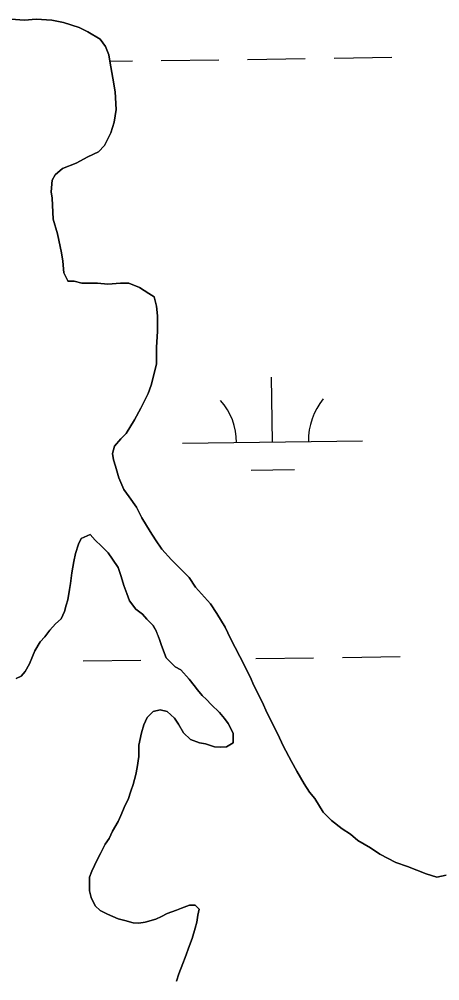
# Model space of a CAD drawing. Extents: x 3767014 to 3805179, y 361544 to 387384.
# Drawn here: x 3773131 to 3773365, y 379893 to 380427 of the extents above; entities that cross this region are included whole.
import ezdxf

# ---------------------------------------------------------------- set-up
doc = ezdxf.new("R2010")
doc.units = 0
doc.layers.add('V-TOPO-SHOR', color=7, linetype='Continuous')
doc.layers.add('V-WETL-SWMP', color=7, linetype='Continuous')

msp = doc.modelspace()

# ---------------------------------------------------------------- linework, layer by layer
at = {"layer": 'V-TOPO-SHOR'}
for points in [[(3773126.641, 380427.005), (3773134.233, 380426.429), (3773140.656, 380427.021), (3773149.417, 380426.448), (3773155.842, 380425.286), (3773164.605, 380422.378), (3773169.278, 380420.048), (3773176.291, 380415.968), (3773179.215, 380411.884), (3773180.973, 380407.215), (3773181.56, 380403.713), (3773183.326, 380394.372), (3773184.501, 380386.78), (3773185.097, 380376.853), (3773183.938, 380369.845), (3773182.193, 380364.002), (3773178.697, 380356.992), (3773175.199, 380353.484), (3773169.362, 380350.557), (3773162.944, 380347.045), (3773155.354, 380344.116), (3773151.272, 380340.608), (3773149.523, 380337.685), (3773148.948, 380331.261), (3773149.536, 380327.759), (3773150.134, 380316.081), (3773152.481, 380307.907), (3773154.828, 380297.399), (3773155.418, 380292.728), (3773156.009, 380286.305), (3773158.35, 380281.636), (3773161.854, 380281.64), (3773165.944, 380280.477), (3773174.704, 380280.489), (3773180.544, 380279.911), (3773187.551, 380280.503), (3773192.222, 380280.509), (3773198.065, 380278.181), (3773203.324, 380274.683), (3773206.247, 380272.934), (3773207.42, 380267.681), (3773208.01, 380262.425), (3773208.023, 380253.666), (3773207.447, 380244.907), (3773207.459, 380235.562), (3773204.553, 380223.88)], [(3773204.553, 380223.88), (3773202.808, 380219.206), (3773198.731, 380211.025), (3773195.235, 380204.598), (3773190.572, 380197), (3773187.655, 380194.078), (3773184.155, 380189.986), (3773182.994, 380185.896), (3773183.582, 380182.394), (3773184.753, 380178.892), (3773186.512, 380172.469), (3773189.441, 380166.049), (3773192.366, 380161.965), (3773196.462, 380156.13), (3773199.386, 380150.293), (3773204.068, 380142.708), (3773206.994, 380138.04), (3773210.505, 380132.789), (3773215.766, 380126.956), (3773219.274, 380123.456), (3773225.707, 380117.04), (3773229.215, 380111.789), (3773237.403, 380102.454), (3773240.913, 380097.203), (3773245.593, 380089.617), (3773248.522, 380083.199), (3773253.789, 380073.276), (3773259.642, 380061.605), (3773261.4, 380057.521), (3773266.083, 380048.182), (3773269.01, 380041.762), (3773274.863, 380030.09), (3773277.792, 380023.67), (3773282.473, 380014.916), (3773285.4, 380009.663), (3773289.496, 380002.661), (3773292.423, 379997.994), (3773295.345, 379994.494), (3773300.027, 379986.908), (3773304.704, 379982.241), (3773310.549, 379977.575), (3773315.225, 379974.663), (3773319.317, 379971.163), (3773326.329, 379967.083), (3773331.589, 379963.587), (3773340.354, 379958.926), (3773346.781, 379956.598), (3773357.297, 379952.522), (3773363.138, 379950.777), (3773368.393, 379951.953)], [(3773170.657, 380141), (3773165.668, 380138.81), (3773164.113, 380135.689), (3773162.561, 380130.385), (3773161.629, 380126.016), (3773160.388, 380119.776), (3773159.772, 380113.849), (3773159.153, 380110.419), (3773158.223, 380104.801), (3773157.292, 380101.682), (3773156.36, 380098.25), (3773154.494, 380094.192), (3773151.379, 380091.383), (3773148.264, 380087.946), (3773145.46, 380084.2), (3773142.968, 380081.39), (3773139.855, 380076.395), (3773138.612, 380073.274), (3773137.055, 380069.217), (3773134.567, 380064.849), (3773132.386, 380062.35), (3773129.58, 380061.099)], [(3773218.68, 379893.085), (3773219.923, 379897.14), (3773222.1, 379902.758), (3773223.344, 379906.19), (3773225.832, 379912.744), (3773227.384, 379916.801), (3773228.939, 379922.416), (3773229.871, 379925.849), (3773230.489, 379929.593), (3773231.11, 379933.023), (3773228.922, 379935.204), (3773225.803, 379935.2), (3773221.439, 379933.637), (3773218.633, 379932.384), (3773213.333, 379930.508), (3773210.216, 379928.943), (3773207.099, 379927.381), (3773201.174, 379925.814), (3773197.744, 379925.185), (3773194.622, 379925.495), (3773189.943, 379926.736), (3773186.199, 379927.668), (3773180.27, 379930.156), (3773176.213, 379932.335), (3773173.401, 379934.825), (3773171.214, 379939.503), (3773170.272, 379943.245), (3773170.264, 379950.73), (3773171.507, 379954.163), (3773174.618, 379960.405), (3773176.485, 379963.837), (3773178.976, 379969.144), (3773181.155, 379972.265), (3773183.021, 379976.324), (3773186.133, 379981.628), (3773187.69, 379985.063), (3773190.178, 379990.678), (3773191.733, 379993.802), (3773193.287, 379998.481), (3773194.53, 380002.225), (3773196.083, 380007.843), (3773196.701, 380011.586), (3773197.631, 380017.825), (3773197.623, 380024.065), (3773199.173, 380030.928), (3773200.416, 380035.296), (3773202.284, 380039.353), (3773205.71, 380042.788), (3773209.452, 380043.73), (3773213.507, 380042.798), (3773217.568, 380039.06), (3773219.756, 380035.632), (3773222.567, 380030.956), (3773226.315, 380027.219), (3773231.308, 380025.351), (3773234.741, 380024.733), (3773239.734, 380023.178), (3773243.164, 380022.871), (3773246.283, 380023.186), (3773250.025, 380025.376), (3773250.017, 380030.678), (3773247.203, 380035.976), (3773245.329, 380038.782), (3773242.517, 380042.208), (3773237.833, 380046.57), (3773235.335, 380049.374), (3773232.836, 380051.555), (3773230.338, 380054.67), (3773228.464, 380057.165), (3773225.652, 380060.593), (3773220.966, 380065.889), (3773217.845, 380067.446), (3773212.848, 380072.428), (3773210.345, 380079.287), (3773209.094, 380082.718), (3773207.216, 380087.706), (3773205.653, 380090.512), (3773202.216, 380093.939), (3773199.718, 380096.742), (3773195.972, 380099.546), (3773192.536, 380104.219), (3773190.971, 380108.272), (3773189.406, 380112.639), (3773187.839, 380117.628), (3773186.275, 380122.617), (3773183.15, 380127.29), (3773180.651, 380130.719), (3773176.903, 380134.456), (3773173.469, 380137.885), (3773170.657, 380141)]]:
    msp.add_lwpolyline(points, dxfattribs=at)
at = {"layer": 'V-WETL-SWMP'}
for p, q in [((3773134.233, 380426.429), (3773126.641, 380427.004)), ((3773140.656, 380427.021), (3773134.233, 380426.429)), ((3773149.416, 380426.447), (3773140.656, 380427.021)), ((3773155.841, 380425.287), (3773149.416, 380426.447)), ((3773164.604, 380422.378), (3773155.841, 380425.287)), ((3773169.278, 380420.048), (3773164.604, 380422.378)), ((3773176.291, 380415.969), (3773169.278, 380420.048)), ((3773179.216, 380411.885), (3773176.291, 380415.969)), ((3773180.973, 380407.215), (3773179.216, 380411.885)), ((3773181.561, 380403.712), (3773180.973, 380407.215)), ((3773210.12, 380404.092), (3773242.117, 380404.537)), ((3773258.116, 380404.759), (3773290.113, 380405.204)), ((3773306.111, 380405.426), (3773338.108, 380405.87)), ((3773183.325, 380394.371), (3773181.561, 380403.712)), ((3773181.564, 380403.696), (3773194.122, 380403.87)), ((3773184.502, 380386.781), (3773183.325, 380394.371)), ((3773185.098, 380376.854), (3773184.502, 380386.781)), ((3773183.938, 380369.845), (3773185.098, 380376.854)), ((3773182.194, 380364.003), (3773183.938, 380369.845)), ((3773178.698, 380356.992), (3773182.194, 380364.003)), ((3773175.199, 380353.483), (3773178.698, 380356.992)), ((3773169.363, 380350.557), (3773175.199, 380353.483)), ((3773155.355, 380344.116), (3773162.943, 380347.045)), ((3773162.943, 380347.045), (3773169.363, 380350.557)), ((3773149.524, 380337.685), (3773151.272, 380340.607)), ((3773151.272, 380340.607), (3773155.355, 380344.116)), ((3773148.947, 380331.261), (3773149.524, 380337.685)), ((3773149.536, 380327.758), (3773148.947, 380331.261)), ((3773150.134, 380316.08), (3773149.536, 380327.758)), ((3773152.48, 380307.907), (3773150.134, 380316.08)), ((3773154.828, 380297.399), (3773152.48, 380307.907)), ((3773155.418, 380292.728), (3773154.828, 380297.399)), ((3773156.009, 380286.305), (3773155.418, 380292.728)), ((3773158.351, 380281.636), (3773156.009, 380286.305)), ((3773161.855, 380281.64), (3773158.351, 380281.636)), ((3773165.944, 380280.477), (3773161.855, 380281.64)), ((3773174.703, 380280.488), (3773165.944, 380280.477)), ((3773180.544, 380279.911), (3773174.703, 380280.488)), ((3773187.55, 380280.503), (3773180.544, 380279.911)), ((3773192.222, 380280.509), (3773187.55, 380280.503)), ((3773198.065, 380278.18), (3773192.222, 380280.509)), ((3773203.324, 380274.683), (3773198.065, 380278.18)), ((3773206.246, 380272.934), (3773203.324, 380274.683)), ((3773207.421, 380267.68), (3773206.246, 380272.934)), ((3773208.011, 380262.425), (3773207.421, 380267.68)), ((3773208.022, 380253.666), (3773208.011, 380262.425)), ((3773207.448, 380244.906), (3773208.022, 380253.666)), ((3773207.46, 380235.562), (3773207.448, 380244.906)), ((3773204.554, 380223.88), (3773207.46, 380235.562)), ((3773271.912, 380192.326), (3773271.412, 380228.323)), ((3773202.808, 380219.206), (3773204.554, 380223.88)), ((3773198.73, 380211.025), (3773202.808, 380219.206)), ((3773195.234, 380204.598), (3773198.73, 380211.025)), ((3773190.571, 380197), (3773195.234, 380204.598)), ((3773187.655, 380194.077), (3773190.571, 380197)), ((3773184.156, 380189.985), (3773187.655, 380194.077)), ((3773221.917, 380191.632), (3773321.907, 380193.021)), ((3773182.993, 380185.896), (3773184.156, 380189.985)), ((3773183.582, 380182.393), (3773182.993, 380185.896)), ((3773184.754, 380178.891), (3773183.582, 380182.393)), ((3773186.513, 380172.469), (3773184.754, 380178.891)), ((3773260.127, 380176.73), (3773284.125, 380177.063)), ((3773189.441, 380166.049), (3773186.513, 380172.469)), ((3773192.366, 380161.965), (3773189.441, 380166.049)), ((3773196.461, 380156.13), (3773192.366, 380161.965)), ((3773199.387, 380150.294), (3773196.461, 380156.13)), ((3773204.068, 380142.708), (3773199.387, 380150.294)), ((3773206.994, 380138.04), (3773204.068, 380142.708)), ((3773164.113, 380135.689), (3773165.668, 380138.81)), ((3773165.668, 380138.81), (3773170.656, 380141)), ((3773170.656, 380141), (3773173.468, 380137.884)), ((3773173.468, 380137.884), (3773176.903, 380134.457)), ((3773210.504, 380132.789), (3773206.994, 380138.04)), ((3773162.56, 380130.385), (3773164.113, 380135.689)), ((3773176.903, 380134.457), (3773180.65, 380130.719)), ((3773215.767, 380126.956), (3773210.504, 380132.789)), ((3773161.629, 380126.017), (3773162.56, 380130.385)), ((3773180.65, 380130.719), (3773183.15, 380127.291)), ((3773183.15, 380127.291), (3773186.275, 380122.616)), ((3773219.275, 380123.456), (3773215.767, 380126.956)), ((3773160.389, 380119.777), (3773161.629, 380126.017)), ((3773186.275, 380122.616), (3773187.84, 380117.627)), ((3773225.706, 380117.04), (3773219.275, 380123.456)), ((3773159.772, 380113.85), (3773160.389, 380119.777)), ((3773187.84, 380117.627), (3773189.406, 380112.638)), ((3773229.216, 380111.789), (3773225.706, 380117.04)), ((3773159.153, 380110.418), (3773159.772, 380113.85)), ((3773189.406, 380112.638), (3773190.971, 380108.273)), ((3773237.403, 380102.455), (3773229.216, 380111.789)), ((3773158.224, 380104.802), (3773159.153, 380110.418)), ((3773190.971, 380108.273), (3773192.535, 380104.22)), ((3773156.36, 380098.25), (3773157.292, 380101.682)), ((3773157.292, 380101.682), (3773158.224, 380104.802)), ((3773192.535, 380104.22), (3773195.972, 380099.546)), ((3773240.913, 380097.204), (3773237.403, 380102.455)), ((3773154.494, 380094.193), (3773156.36, 380098.25)), ((3773195.972, 380099.546), (3773199.718, 380096.743)), ((3773199.718, 380096.743), (3773202.217, 380093.939)), ((3773245.594, 380089.618), (3773240.913, 380097.204)), ((3773148.263, 380087.947), (3773151.378, 380091.382)), ((3773151.378, 380091.382), (3773154.494, 380094.193)), ((3773202.217, 380093.939), (3773205.652, 380090.512)), ((3773205.652, 380090.512), (3773207.215, 380087.706)), ((3773248.521, 380083.198), (3773245.594, 380089.618)), ((3773142.968, 380081.39), (3773145.46, 380084.2)), ((3773145.46, 380084.2), (3773148.263, 380087.947)), ((3773207.215, 380087.706), (3773209.093, 380082.718)), ((3773139.855, 380076.396), (3773142.968, 380081.39)), ((3773209.093, 380082.718), (3773210.345, 380079.288)), ((3773210.345, 380079.288), (3773212.848, 380072.429)), ((3773253.789, 380073.277), (3773248.521, 380083.198)), ((3773137.056, 380069.218), (3773138.611, 380073.275)), ((3773138.611, 380073.275), (3773139.855, 380076.396)), ((3773259.643, 380061.605), (3773253.789, 380073.277)), ((3773310.732, 380072.783), (3773342.729, 380073.227)), ((3773134.566, 380064.848), (3773137.056, 380069.218)), ((3773166.746, 380070.783), (3773198.743, 380071.227)), ((3773212.848, 380072.429), (3773217.845, 380067.445)), ((3773262.737, 380072.116), (3773294.733, 380072.561)), ((3773132.386, 380062.35), (3773134.566, 380064.848)), ((3773217.845, 380067.445), (3773220.966, 380065.889)), ((3773220.966, 380065.889), (3773225.651, 380060.592)), ((3773129.58, 380061.099), (3773132.386, 380062.35)), ((3773225.651, 380060.592), (3773228.463, 380057.164)), ((3773228.463, 380057.164), (3773230.337, 380054.671)), ((3773261.4, 380057.52), (3773259.643, 380061.605)), ((3773266.083, 380048.182), (3773261.4, 380057.52)), ((3773230.337, 380054.671), (3773232.836, 380051.555)), ((3773232.836, 380051.555), (3773235.334, 380049.375)), ((3773235.334, 380049.375), (3773237.833, 380046.57)), ((3773237.833, 380046.57), (3773242.517, 380042.209)), ((3773269.01, 380041.762), (3773266.083, 380048.182)), ((3773205.71, 380042.788), (3773202.283, 380039.353)), ((3773209.452, 380043.729), (3773205.71, 380042.788)), ((3773213.508, 380042.798), (3773209.452, 380043.729)), ((3773217.568, 380039.06), (3773213.508, 380042.798)), ((3773242.517, 380042.209), (3773245.329, 380038.782)), ((3773274.864, 380030.09), (3773269.01, 380041.762)), ((3773202.283, 380039.353), (3773200.417, 380035.296)), ((3773219.755, 380035.631), (3773217.568, 380039.06)), ((3773245.329, 380038.782), (3773247.203, 380035.977)), ((3773247.203, 380035.977), (3773250.017, 380030.677)), ((3773199.174, 380030.928), (3773197.623, 380024.064)), ((3773200.417, 380035.296), (3773199.174, 380030.928)), ((3773222.568, 380030.956), (3773219.755, 380035.631)), ((3773226.316, 380027.218), (3773222.568, 380030.956)), ((3773250.017, 380030.677), (3773250.024, 380025.375)), ((3773231.309, 380025.352), (3773226.316, 380027.218)), ((3773234.74, 380024.732), (3773231.309, 380025.352)), ((3773250.024, 380025.375), (3773246.283, 380023.187)), ((3773277.792, 380023.67), (3773274.864, 380030.09)), ((3773197.623, 380024.064), (3773197.631, 380017.825)), ((3773239.733, 380023.179), (3773234.74, 380024.732)), ((3773243.164, 380022.871), (3773239.733, 380023.179)), ((3773246.283, 380023.187), (3773243.164, 380022.871)), ((3773282.474, 380014.916), (3773277.792, 380023.67)), ((3773197.631, 380017.825), (3773196.702, 380011.586)), ((3773285.4, 380009.664), (3773282.474, 380014.916)), ((3773196.702, 380011.586), (3773196.083, 380007.842)), ((3773289.496, 380002.661), (3773285.4, 380009.664)), ((3773196.083, 380007.842), (3773194.53, 380002.226)), ((3773193.287, 379998.481), (3773191.733, 379993.801)), ((3773194.53, 380002.226), (3773193.287, 379998.481)), ((3773292.422, 379997.993), (3773289.496, 380002.661)), ((3773191.733, 379993.801), (3773190.178, 379990.679)), ((3773295.346, 379994.493), (3773292.422, 379997.993)), ((3773300.027, 379986.907), (3773295.346, 379994.493)), ((3773190.178, 379990.679), (3773187.689, 379985.062)), ((3773187.689, 379985.062), (3773186.134, 379981.629)), ((3773304.704, 379982.241), (3773300.027, 379986.907)), ((3773186.134, 379981.629), (3773183.021, 379976.323)), ((3773310.549, 379977.576), (3773304.704, 379982.241)), ((3773315.225, 379974.662), (3773310.549, 379977.576)), ((3773181.154, 379972.265), (3773178.975, 379969.144)), ((3773183.021, 379976.323), (3773181.154, 379972.265)), ((3773319.317, 379971.163), (3773315.225, 379974.662)), ((3773178.975, 379969.144), (3773176.486, 379963.838)), ((3773326.329, 379967.084), (3773319.317, 379971.163)), ((3773331.589, 379963.587), (3773326.329, 379967.084)), ((3773176.486, 379963.838), (3773174.618, 379960.405)), ((3773340.354, 379958.926), (3773331.589, 379963.587)), ((3773174.618, 379960.405), (3773171.507, 379954.163)), ((3773346.78, 379956.598), (3773340.354, 379958.926)), ((3773357.297, 379952.523), (3773346.78, 379956.598)), ((3773171.507, 379954.163), (3773170.263, 379950.73)), ((3773170.263, 379950.73), (3773170.272, 379943.244)), ((3773363.138, 379950.778), (3773357.297, 379952.523)), ((3773368.393, 379951.952), (3773363.138, 379950.778)), ((3773170.272, 379943.244), (3773171.213, 379939.502)), ((3773171.213, 379939.502), (3773173.402, 379934.826)), ((3773173.402, 379934.826), (3773176.212, 379932.334)), ((3773221.438, 379933.637), (3773225.803, 379935.201)), ((3773225.803, 379935.201), (3773228.922, 379935.205)), ((3773228.922, 379935.205), (3773231.109, 379933.024)), ((3773176.212, 379932.334), (3773180.27, 379930.156)), ((3773180.27, 379930.156), (3773186.199, 379927.667)), ((3773210.215, 379928.944), (3773213.332, 379930.508)), ((3773213.332, 379930.508), (3773218.633, 379932.385)), ((3773218.633, 379932.385), (3773221.438, 379933.637)), ((3773230.489, 379929.593), (3773229.87, 379925.849)), ((3773231.109, 379933.024), (3773230.489, 379929.593)), ((3773186.199, 379927.667), (3773189.943, 379926.736)), ((3773189.943, 379926.736), (3773194.623, 379925.494)), ((3773194.623, 379925.494), (3773197.743, 379925.186)), ((3773197.743, 379925.186), (3773201.173, 379925.814)), ((3773201.173, 379925.814), (3773207.098, 379927.381)), ((3773207.098, 379927.381), (3773210.215, 379928.944)), ((3773229.87, 379925.849), (3773228.938, 379922.417)), ((3773228.938, 379922.417), (3773227.385, 379916.8)), ((3773227.385, 379916.8), (3773225.831, 379912.743)), ((3773225.831, 379912.743), (3773223.343, 379906.19)), ((3773222.1, 379902.758), (3773219.923, 379897.14)), ((3773223.343, 379906.19), (3773222.1, 379902.758)), ((3773219.923, 379897.14), (3773218.68, 379893.084))]:
    msp.add_line(p, q, dxfattribs=at)
for centre, start, end in [((3773216.667, 380192.034), 0.02404, 41.5677), ((3773327.143, 380193.568), 140.02403, 181.56769)]:
    msp.add_arc(centre, 35.246, start, end, dxfattribs=at)

doc.saveas('drawing.dxf')
